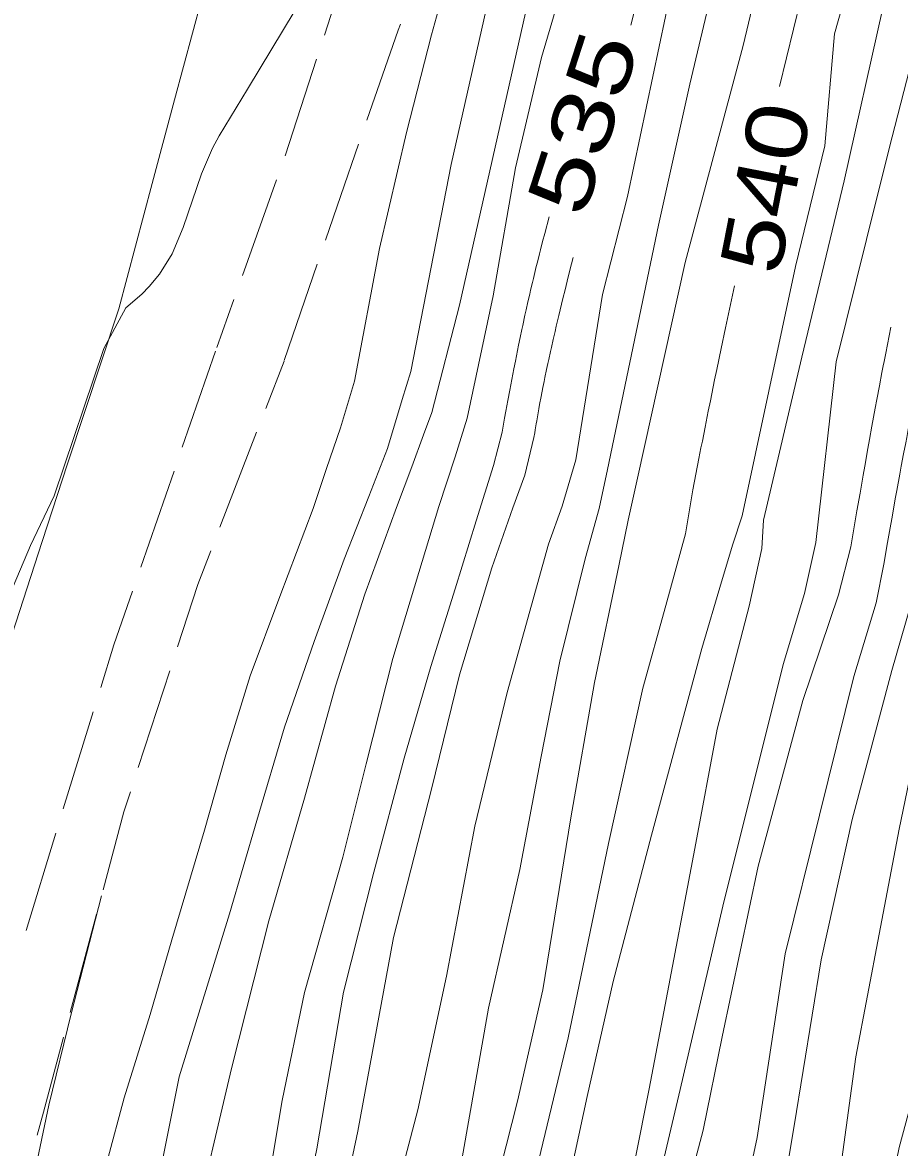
# Model space of a CAD drawing. Extents: x 2361284 to 2366480, y 6976556 to 6985346.
# Drawn here: x 2365045.9 to 2365114.9, y 6980084.5 to 6980173.1 of the extents above; entities that cross this region are included whole.
import ezdxf
from ezdxf.enums import TextEntityAlignment as Align

# ---------------------------------------------------------------- set-up
doc = ezdxf.new("R2010")
doc.units = 0
doc.header["$LTSCALE"] = 1.9
for name, color, linetype, lineweight in [('12', 7, 'Continuous', 13), ('13', 7, 'Continuous', 13), ('3', 7, 'Continuous', 13), ('6', 7, 'Continuous', 13)]:
    doc.layers.add(name, color=color, linetype=linetype, lineweight=lineweight)

msp = doc.modelspace()

# ---------------------------------------------------------------- linework, layer by layer
at = {"layer": '12'}
for points in [[(2365160.571, 6980453.238), (2365161.025, 6980447.602), (2365160.011, 6980436.411), (2365159.015, 6980425.482), (2365157.058, 6980412.552), (2365154.793, 6980399.37), (2365153.109, 6980388.263), (2365150.519, 6980375.658), (2365143.835, 6980345.603), (2365139.68, 6980331.292), (2365137.043, 6980313.087), (2365133.786, 6980295.864), (2365130.584, 6980280.343), (2365127.18, 6980263.9), (2365121.384, 6980234.104), (2365117.315, 6980218.073), (2365114.361, 6980203.825), (2365110.974, 6980188.742), (2365107.136, 6980174.834), (2365105.5, 6980168.049)], [(2365087.367, 6980157.796), (2365087.025, 6980156.5), (2365086.855, 6980155.852), (2365086.688, 6980155.203), (2365086.605, 6980154.878), (2365086.44, 6980154.229), (2365086.359, 6980153.903), (2365086.239, 6980153.415), (2365086.127, 6980152.953), (2365086.054, 6980152.644), (2365085.909, 6980152.027), (2365085.837, 6980151.718), (2365085.696, 6980151.1), (2365085.558, 6980150.482), (2365085.468, 6980150.069), (2365085.29, 6980149.243), (2365085.225, 6980148.932), (2365085.095, 6980148.312), (2365084.968, 6980147.691), (2365084.884, 6980147.277), (2365084.718, 6980146.448), (2365084.597, 6980145.826), (2365084.516, 6980145.411), (2365084.358, 6980144.581), (2365084.279, 6980144.166), (2365084.124, 6980143.335), (2365083.97, 6980142.504), (2365083.869, 6980141.949), (2365083.668, 6980140.84)], [(2365101.939, 6980152.364), (2365101.473, 6980150.171), (2365101.242, 6980149.074), (2365100.897, 6980147.429), (2365100.556, 6980145.783), (2365100.387, 6980144.96), (2365100.052, 6980143.313), (2365099.886, 6980142.489), (2365099.64, 6980141.252), (2365099.423, 6980140.153), (2365099.315, 6980139.603), (2365099.155, 6980138.778), (2365098.918, 6980137.54), (2365098.684, 6980136.301), (2365098.568, 6980135.681)], [(2365117.503, 6980149.952), (2365117.339, 6980149.234), (2365117.23, 6980148.756), (2365117.017, 6980147.797), (2365116.912, 6980147.318), (2365116.704, 6980146.359), (2365116.501, 6980145.398), (2365116.367, 6980144.758), (2365116.278, 6980144.331), (2365116.104, 6980143.476), (2365116.007, 6980142.995), (2365115.815, 6980142.032), (2365115.625, 6980141.069), (2365115.501, 6980140.426), (2365115.419, 6980139.998), (2365115.255, 6980139.141), (2365115.074, 6980138.176), (2365114.954, 6980137.532), (2365114.718, 6980136.245), (2365114.601, 6980135.601), (2365114.369, 6980134.312), (2365114.14, 6980133.023), (2365113.988, 6980132.164), (2365113.688, 6980130.444)], [(2365083.668, 6980140.84), (2365083.003, 6980138.213), (2365081.624, 6980133.87), (2365079.965, 6980128.513), (2365078.073, 6980122.396), (2365075.952, 6980115.185), (2365073.566, 6980106.201), (2365071.196, 6980096.769), (2365069.093, 6980084.418), (2365067.037, 6980074.598), (2365064.536, 6980063.103), (2365062.822, 6980052.987), (2365061.121, 6980045.72), (2365058.5, 6980035.355), (2365055.144, 6980022.261), (2365053.088, 6980010.332), (2365051.787, 6980000.818), (2365049.096, 6979988.252), (2365045.238, 6979973.305), (2365042.738, 6979958.63), (2365041.16, 6979951.075), (2365039.816, 6979944.132), (2365038.498, 6979937.619), (2365038.431, 6979937.298)], [(2365098.568, 6980135.681), (2365098.095, 6980132.846), (2365096.537, 6980127.21), (2365094.74, 6980120.704), (2365092.046, 6980108.457), (2365088.872, 6980093.157), (2365084.418, 6980074.613), (2365078.689, 6980050.227), (2365075.213, 6980030.873), (2365070.953, 6980013.912), (2365068.918, 6980002.882), (2365067.094, 6979990.843), (2365067.269, 6979986.016), (2365069.102, 6979979.333), (2365071.022, 6979976.22), (2365074.493, 6979971.893)], [(2365113.688, 6980130.444), (2365113.097, 6980127.408), (2365111.342, 6980121.612), (2365105.939, 6980099.789), (2365103.747, 6980085.317), (2365101.324, 6980074.044), (2365097.58, 6980058.667), (2365095.684, 6980045.589), (2365095.778, 6980036.819), (2365095.032, 6980027.942), (2365096.466, 6980024.335), (2365099.313, 6980022.571)], [(2365052.143, 6980104.347), (2365049.761, 6980095.065), (2365048.009, 6980087.877), (2365045.981, 6980078.238), (2365044.007, 6980068.099), (2365041.874, 6980058.968), (2365039.991, 6980048.869), (2365036.712, 6980036.048), (2365034.363, 6980027.525), (2365032.187, 6980017.663), (2365030.71, 6980009.929), (2365027.833, 6979993.81), (2365026.317, 6979983.856), (2365024.367, 6979973.316), (2365022.674, 6979964.19), (2365020.809, 6979953.112), (2365020.494, 6979951.509)]]:
    msp.add_lwpolyline(points, dxfattribs=at)
at = {"layer": '13'}
for points in [[(2365124.152, 6980366.767), (2365122.319, 6980359.699), (2365121.098, 6980350.387), (2365119.339, 6980340.88), (2365117.803, 6980332.954), (2365115.44, 6980320.682), (2365114.667, 6980310.403), (2365113.665, 6980300.133), (2365112.155, 6980289.629), (2365111.207, 6980279.929), (2365108.528, 6980266.173), (2365107.109, 6980255.529), (2365104.802, 6980239.385), (2365101.268, 6980224.052), (2365098.937, 6980212.538), (2365096.223, 6980203.393), (2365093.525, 6980193.836), (2365089.684, 6980180.23), (2365086.758, 6980170.34), (2365084.72, 6980161.671), (2365082.976, 6980151.574), (2365080.918, 6980141.944)], [(2365141.433, 6980351.029), (2365138.343, 6980335.19), (2365135.781, 6980321.655), (2365131.166, 6980296.929), (2365127.266, 6980279.002), (2365122.885, 6980258.119), (2365118.205, 6980239.173), (2365115.224, 6980225.605), (2365111.965, 6980210.692), (2365106.245, 6980186.476), (2365102.64, 6980171.281), (2365098.072, 6980154.207), (2365094.313, 6980137.221)], [(2365133.503, 6980345.685), (2365129.865, 6980329.628), (2365128, 6980316.531), (2365122.758, 6980293.55), (2365120.131, 6980278.614), (2365116.934, 6980261.372), (2365114.121, 6980246.895), (2365111.611, 6980234.301), (2365105.357, 6980209.39), (2365100.867, 6980192.546), (2365097.025, 6980175.958), (2365093.542, 6980159.394), (2365091.575, 6980151.685), (2365089.469, 6980138.665)], [(2365136.918, 6980346.237), (2365133.837, 6980328.446), (2365130.355, 6980313.833), (2365127.842, 6980299.478), (2365125.611, 6980284.876), (2365124, 6980274.41), (2365121.055, 6980262.372), (2365117.915, 6980249.661), (2365114.908, 6980237.782), (2365110.802, 6980222.612), (2365108.441, 6980207.949), (2365106.007, 6980197.865), (2365101.928, 6980183.005), (2365098.428, 6980168.251), (2365095.983, 6980157.148), (2365091.966, 6980137.899)], [(2365154.212, 6980344.862), (2365150.761, 6980334.348), (2365148.023, 6980320.622), (2365145.42, 6980305.125), (2365142.169, 6980288.384), (2365138.993, 6980272.053), (2365136.073, 6980256.284), (2365132.193, 6980235.236), (2365127.683, 6980216.272), (2365122.81, 6980195.664), (2365118.004, 6980178.299), (2365114.127, 6980163.19), (2365112.335, 6980156.013), (2365109.947, 6980146.39), (2365108.362, 6980132.163)], [(2365150.28, 6980343.944), (2365147.246, 6980329.774), (2365145.387, 6980320.117), (2365143.114, 6980306.783), (2365140.957, 6980294.812), (2365139.451, 6980286.948), (2365137.194, 6980276.106), (2365135.683, 6980265.711), (2365132.935, 6980251.874), (2365129.67, 6980236.602), (2365126.098, 6980218.857), (2365124.124, 6980210.928), (2365120.15, 6980196.699), (2365115.519, 6980181.965), (2365113.583, 6980174.136), (2365110.591, 6980160.637), (2365107.243, 6980146.754), (2365104.245, 6980133.915)], [(2365128.686, 6980337.919), (2365125.591, 6980322.698), (2365121.694, 6980302.5), (2365118.27, 6980283.896), (2365113.199, 6980257.627), (2365109.261, 6980238.438), (2365105.867, 6980219.934), (2365101.954, 6980207.648), (2365099.176, 6980193.76), (2365095.827, 6980180.918), (2365093.804, 6980172.898)], [(2365145.375, 6980338.267), (2365143.422, 6980327.987), (2365142.727, 6980318.071), (2365140.938, 6980308.393), (2365137.752, 6980294.233), (2365134.674, 6980279.302), (2365131.572, 6980263.752), (2365128.625, 6980247.563), (2365125.715, 6980237.045), (2365118.242, 6980204.802), (2365116.61, 6980196.575), (2365114.126, 6980187.481), (2365109.821, 6980172.21), (2365109.055, 6980163.392), (2365106.745, 6980153.89), (2365102.562, 6980134.259)], [(2365112.468, 6980321.944), (2365111.866, 6980316.818), (2365109.075, 6980302.19), (2365106.717, 6980291.458), (2365103.376, 6980276.834), (2365102.035, 6980264.321), (2365100.781, 6980252.078), (2365099.012, 6980237.221), (2365096.549, 6980224.867), (2365095.76, 6980218.378), (2365093.811, 6980203.65), (2365090.05, 6980189.063), (2365085.514, 6980173.849), (2365080.323, 6980150.838), (2365078.133, 6980142.407)], [(2365095.96, 6980253.163), (2365095.868, 6980249.182), (2365094.718, 6980242.809), (2365093.495, 6980235.878), (2365092.348, 6980226.137), (2365090.614, 6980215.959), (2365089.802, 6980208.862), (2365088.935, 6980199.092), (2365086.419, 6980188.118), (2365083.151, 6980177.396), (2365079.648, 6980161.912), (2365076.492, 6980145.632), (2365075.793, 6980143.415)], [(2365085.783, 6980205.574), (2365086.072, 6980203.15), (2365086.108, 6980201.934), (2365085.985, 6980200.124), (2365085.436, 6980196.988), (2365085.039, 6980195.445), (2365082.326, 6980186.299), (2365079.174, 6980175.939), (2365078.103, 6980172.123), (2365076.153, 6980164.439), (2365074.029, 6980155.308), (2365072.058, 6980144.86)], [(2365078.686, 6980203.066), (2365076.108, 6980195.55), (2365073.448, 6980188.075), (2365071.086, 6980181.933), (2365069.582, 6980178.366), (2365068.757, 6980176.617), (2365067.38, 6980174.066), (2365063.641, 6980167.841), (2365061.415, 6980164.179), (2365060.884, 6980163.21), (2365060.024, 6980161.182), (2365058.585, 6980156.966), (2365057.703, 6980154.892), (2365056.711, 6980153.276), (2365055.911, 6980152.305), (2365055.329, 6980151.708), (2365054.074, 6980150.649)], [(2365089.247, 6980154.612), (2365089.121, 6980154.103), (2365088.87, 6980153.084), (2365088.622, 6980152.064), (2365088.458, 6980151.384), (2365088.131, 6980150.023), (2365087.933, 6980149.187), (2365087.835, 6980148.768), (2365087.691, 6980148.14), (2365087.549, 6980147.512), (2365087.479, 6980147.197), (2365087.341, 6980146.568), (2365087.273, 6980146.253), (2365087.173, 6980145.78), (2365087.042, 6980145.149), (2365086.978, 6980144.833), (2365086.882, 6980144.359), (2365086.743, 6980143.648), (2365086.623, 6980143.014), (2365086.564, 6980142.697), (2365086.478, 6980142.222), (2365086.393, 6980141.746), (2365086.352, 6980141.507), (2365086.271, 6980141.031), (2365086.231, 6980140.792), (2365086.172, 6980140.434)], [(2365054.074, 6980150.649), (2365052.343, 6980147.442), (2365048.423, 6980135.834), (2365046.56, 6980131.926), (2365042.951, 6980123.432), (2365039.775, 6980115.641), (2365036.781, 6980109.862), (2365035.347, 6980107.098), (2365030.934, 6980098.955), (2365028.317, 6980095.321), (2365026.433, 6980092.663), (2365023.118, 6980087.821), (2365020.634, 6980085.097), (2365018.46, 6980083.476)], [(2365114.251, 6980149.111), (2365113.981, 6980147.758), (2365113.848, 6980147.081), (2365113.715, 6980146.404), (2365113.65, 6980146.065), (2365113.549, 6980145.539), (2365113.35, 6980144.486), (2365113.153, 6980143.433), (2365113.023, 6980142.731), (2365112.765, 6980141.326), (2365112.574, 6980140.272), (2365112.448, 6980139.569), (2365112.198, 6980138.163), (2365112.074, 6980137.46), (2365111.828, 6980136.053), (2365111.585, 6980134.645), (2365111.424, 6980133.707), (2365111.105, 6980131.829)], [(2365072.058, 6980144.86), (2365070.953, 6980141.179), (2365069.854, 6980137.988), (2365068.813, 6980134.848), (2365066.19, 6980127.902), (2365063.86, 6980121.661), (2365061.939, 6980115.442), (2365060.245, 6980109.525), (2365057.687, 6980100.88), (2365055.973, 6980094.994), (2365053.945, 6980088.444), (2365051.259, 6980078.458)], [(2365075.793, 6980143.415), (2365074.639, 6980139.564), (2365073.185, 6980135.79), (2365071.252, 6980130.85), (2365068.883, 6980124.368), (2365066.538, 6980117.626), (2365064.378, 6980110.284), (2365062.218, 6980102.933), (2365058.249, 6980090.106), (2365055.548, 6980076.548)], [(2365078.133, 6980142.407), (2365077.49, 6980140.651), (2365076.564, 6980138.132), (2365075.354, 6980134.93), (2365072.878, 6980128.086), (2365070.566, 6980120.864), (2365068.13, 6980112.041), (2365065.323, 6980102.373), (2365062.383, 6980090.755), (2365059.259, 6980077.484)], [(2365080.918, 6980141.944), (2365079.966, 6980138.894), (2365078.694, 6980134.992), (2365077.123, 6980129.796), (2365075.067, 6980123.037), (2365072.965, 6980114.727), (2365071.135, 6980107.388), (2365068.126, 6980096.74), (2365066.377, 6980088.242), (2365064.087, 6980074.6)], [(2365086.172, 6980140.434), (2365085.46, 6980137.457), (2365084.525, 6980134.898), (2365082.85, 6980130.17), (2365080.31, 6980121.747), (2365078.105, 6980112.736), (2365075.116, 6980101.056), (2365072.33, 6980085.818), (2365069.248, 6980071.288), (2365066.237, 6980057.769), (2365062.942, 6980041.477), (2365059.252, 6980026.711), (2365055.592, 6980008.786), (2365052.72, 6979991.137), (2365049.64, 6979976.347), (2365047.779, 6979964.799), (2365045.605, 6979952.607), (2365043.463, 6979943.327), (2365041.926, 6979937.822)], [(2365089.469, 6980138.665), (2365088.384, 6980135.014), (2365087.322, 6980132.033), (2365084.073, 6980120.363), (2365081.533, 6980109.817), (2365079.305, 6980098.016), (2365077.035, 6980087.493), (2365073.203, 6980072.876), (2365068.483, 6980052.81), (2365064.785, 6980036.945), (2365063.024, 6980023.387), (2365060.431, 6980009.002), (2365055.078, 6979988.259), (2365052.292, 6979975.022), (2365050.931, 6979964.629), (2365049.629, 6979951.116), (2365047.467, 6979942.965), (2365046.499, 6979936.415), (2365046.783, 6979934.691), (2365048.906, 6979931.487), (2365052.163, 6979929.679)], [(2365091.966, 6980137.899), (2365091.316, 6980134.842), (2365090.203, 6980130.88), (2365088.22, 6980122.832), (2365086.731, 6980115.318), (2365085.075, 6980106.431), (2365082.609, 6980095.498), (2365080.531, 6980083.716), (2365077.922, 6980072.001), (2365073.842, 6980057.162), (2365071.359, 6980044.886), (2365068.236, 6980029.497), (2365066.044, 6980018.085), (2365063.347, 6980007.339), (2365061.538, 6979997.731), (2365059.996, 6979985.317), (2365058.445, 6979977.021), (2365057.467, 6979968.321), (2365056.483, 6979962.431), (2365055.928, 6979955.576), (2365056.306, 6979951.629), (2365057.645, 6979948.522), (2365060.291, 6979944.827)], [(2365094.313, 6980137.221), (2365093.584, 6980133.924), (2365092.839, 6980130.325), (2365090.946, 6980121.148), (2365089.067, 6980110.479), (2365086.876, 6980096.948), (2365084.889, 6980088.168), (2365080.811, 6980072.158), (2365077.977, 6980058.871), (2365074.097, 6980043.022), (2365071.62, 6980031.149), (2365070.128, 6980017.623), (2365067.542, 6980005.709), (2365064.96, 6979995.363), (2365061.8, 6979980.674), (2365062.36, 6979976.498), (2365063.325, 6979970.657), (2365065.57, 6979965.918), (2365069.514, 6979962.325)], [(2365102.562, 6980134.259), (2365101.813, 6980132.031), (2365100.931, 6980129.062), (2365099.381, 6980123.818), (2365095.42, 6980109.129), (2365092.4, 6980097.601), (2365090.366, 6980088.55), (2365088.182, 6980078.439), (2365085.811, 6980065.836), (2365082.802, 6980049.976), (2365081.313, 6980041.402), (2365077.2, 6980025.992), (2365074.721, 6980013.248), (2365074.097, 6980003.022), (2365073.818, 6979996.588), (2365073.791, 6979992.117), (2365074.326, 6979986.312), (2365075.419, 6979983.963), (2365079.237, 6979981.099)], [(2365104.245, 6980133.915), (2365104.106, 6980131.683), (2365103.109, 6980127.143), (2365100.591, 6980117.47), (2365098.84, 6980108.072), (2365096.392, 6980095.209), (2365095.25, 6980089.147), (2365093.064, 6980078.205), (2365088.757, 6980062.054), (2365086.657, 6980051.593), (2365084.734, 6980041.404), (2365082.454, 6980030.852), (2365080.15, 6980020.679), (2365078.631, 6980013.205), (2365078.78, 6980006.016), (2365079.194, 6980002.4), (2365079.551, 6979999.552), (2365081.129, 6979995.607), (2365084.831, 6979992.232)], [(2365108.362, 6980132.163), (2365107.46, 6980128.134), (2365105.773, 6980122.569), (2365101.044, 6980103.522), (2365097.671, 6980089.09), (2365093.057, 6980069.466), (2365089.096, 6980051.716), (2365086.304, 6980033.999), (2365084.654, 6980020.302), (2365084.476, 6980014.89), (2365085.464, 6980010.91), (2365087.312, 6980007.937), (2365091.128, 6980005.214)], [(2365111.105, 6980131.829), (2365110.121, 6980128.04), (2365107.33, 6980119.724), (2365103.804, 6980106.679), (2365100.992, 6980093.232), (2365099.491, 6980085.907), (2365096.498, 6980074.588), (2365093.814, 6980060.382), (2365091.387, 6980047.358), (2365089.07, 6980035.515), (2365088.726, 6980028.512), (2365088.804, 6980023.462), (2365090.094, 6980019.273), (2365091.97, 6980015.561), (2365094.854, 6980013.049)], [(2365116.452, 6980130.03), (2365115.79, 6980127.164), (2365114.328, 6980122.08), (2365111.209, 6980110.359), (2365108.774, 6980099.316), (2365106.658, 6980086.235), (2365104.339, 6980072.492), (2365101.532, 6980059.555), (2365099.595, 6980048.686), (2365100.469, 6980043.023), (2365102.15, 6980039.77), (2365105.75, 6980036.664)], [(2365119.545, 6980128.849), (2365119.098, 6980126.426), (2365117.962, 6980122.665), (2365116.178, 6980115.818), (2365114.907, 6980109.584), (2365113.335, 6980101.329), (2365111.507, 6980091.662), (2365110.403, 6980083.62), (2365109.41, 6980077.701), (2365107.547, 6980068.513), (2365105.943, 6980061.547), (2365105.813, 6980057.356), (2365106.768, 6980053.634), (2365108.714, 6980050.963), (2365111.321, 6980049.158)], [(2365123.396, 6980127.656), (2365122.26, 6980124.066), (2365121.685, 6980121.51), (2365119.975, 6980114.094), (2365118.638, 6980107.41), (2365117.599, 6980099.939), (2365116.576, 6980090.74), (2365114.905, 6980084.523), (2365113.004, 6980075.205), (2365112.409, 6980069.38), (2365113.271, 6980067.107), (2365115.104, 6980063.624), (2365116.87, 6980061.911)]]:
    msp.add_lwpolyline(points, dxfattribs=at)
at = {"layer": '3'}
for points in [[(2365111.926, 6980355.76), (2365107.85, 6980342.838), (2365105.824, 6980336.375), (2365102.81, 6980326.672), (2365100.823, 6980320.198), (2365099.836, 6980316.958), (2365098.367, 6980312.096), (2365096.43, 6980305.606), (2365095.472, 6980302.358), (2365094.049, 6980297.482), (2365092.644, 6980292.6), (2365091.949, 6980290.157), (2365087.858, 6980275.691), (2365085.82, 6980268.456), (2365082.773, 6980257.602), (2365078.224, 6980241.314), (2365073.705, 6980225.019), (2365071.457, 6980216.868), (2365066.985, 6980200.56), (2365064.762, 6980192.402), (2365061.443, 6980180.161), (2365057.899, 6980167.012), (2365056.137, 6980160.434), (2365053.514, 6980150.563)], [(2365053.514, 6980150.563), (2365049.488, 6980138.356), (2365047.491, 6980132.248), (2365044.516, 6980123.08), (2365041.565, 6980113.905), (2365040.098, 6980109.314), (2365037.182, 6980100.126), (2365035.734, 6980095.529), (2365033.572, 6980088.63), (2365029.318, 6980075.001), (2365027.199, 6980068.184), (2365024.042, 6980057.952), (2365021.958, 6980051.125), (2365020.923, 6980047.709), (2365019.383, 6980042.582), (2365017.354, 6980035.739), (2365016.351, 6980032.314), (2365014.862, 6980027.172), (2365013.394, 6980022.023), (2365012.668, 6980019.447), (2365007.345, 6980000.439), (2365003.804, 6979987.765), (2364996.74, 6979962.413), (2364990.947, 6979941.587)]]:
    msp.add_lwpolyline(points, dxfattribs=at)
for radius in [1518.218, 1519.178]:
    msp.add_arc((2363721.869, 6980661.044), radius, 333.63328, 339.19676, dxfattribs=at)
at = {"layer": '6'}
for p, q in [((2365066.59, 6980162.598), (2365069.067, 6980170.202)), ((2365063.24, 6980153.176), (2365065.928, 6980160.712)), ((2365069.121, 6980154.062), (2365066.534, 6980146.497)), ((2365061.224, 6980147.527), (2365062.568, 6980151.29)), ((2365058.508, 6980139.67), (2365061.126, 6980147.236)), ((2365066.514, 6980146.447), (2365065.069, 6980142.713)), ((2365064.347, 6980140.846), (2365061.468, 6980133.377)), ((2365055.238, 6980130.228), (2365057.856, 6980137.784)), ((2365057.516, 6980122.05), (2365055.048, 6980114.436)), ((2365049.147, 6980111.189), (2365051.495, 6980118.833)), ((2365046.218, 6980101.621), (2365048.566, 6980109.274)), ((2365051.756, 6980102.894), (2365049.69, 6980095.165))]:
    msp.add_line(p, q, dxfattribs=at)
for points in [[(2365069.689, 6980172.108), (2365071.146, 6980176.612), (2365072.087, 6980179.742)], [(2365075.672, 6980172.965), (2365075.497, 6980172.503), (2365073.033, 6980165.41)], [(2365072.371, 6980163.523), (2365070.969, 6980159.49), (2365069.763, 6980155.958)], [(2365060.746, 6980131.51), (2365059.721, 6980128.851), (2365058.128, 6980123.956)], [(2365052.087, 6980120.749), (2365053.116, 6980124.098), (2365054.586, 6980128.342)], [(2365054.426, 6980112.53), (2365053.921, 6980110.965), (2365052.278, 6980104.829)], [(2365049.168, 6980093.23), (2365047.584, 6980087.313), (2365047.102, 6980085.499)]]:
    msp.add_lwpolyline(points, dxfattribs=at)

# ---------------------------------------------------------------- texts
at = {"layer": '12'}
for s, rotation, width, p in [(' 535 ', 72.11, 1.35, (2365092.303, 6980164.483)), (' 540 ', 78.938, 1.25, (2365106.745, 6980159.644))]:
    msp.add_text(s, height=4.8, rotation=rotation, dxfattribs=dict(at, width=width)).set_placement(p, align=Align.CENTER)

doc.saveas('drawing.dxf')
